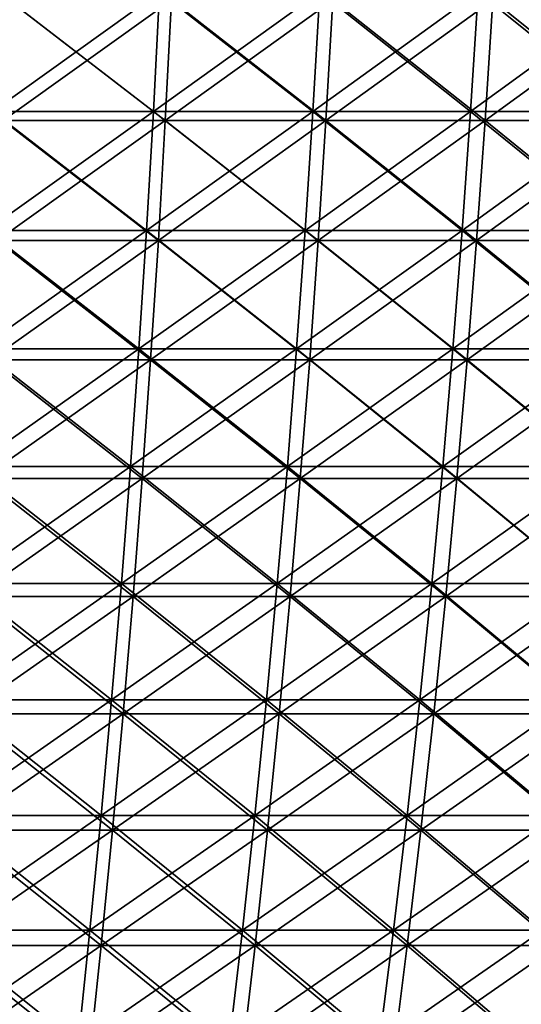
# Model space of a CAD drawing. Header units: millimetres. Extents: x -250 to 250, y -45 to 4150.
# Tile 707 of 805: x 61 to 83, y 4061 to 4105. Entities that reach past the tile are written whole.
import ezdxf

# ---------------------------------------------------------------- set-up
doc = ezdxf.new("R2010")
doc.units = ezdxf.units.MM
doc.header["$LTSCALE"] = 81.481481
for name, color, linetype in [('19', 7, 'CONTINUOUS'), ('20', 7, 'CONTINUOUS'), ('21', 7, 'CONTINUOUS'), ('22', 7, 'CONTINUOUS')]:
    doc.layers.add(name, color=color, linetype=linetype)

msp = doc.modelspace()

# ---------------------------------------------------------------- linework, layer by layer
at = {"layer": '19', "color": 7, "linetype": 'CONTINUOUS'}
for points in [[(67.068, 4100.628, -235.721), (59.778, 4100.628, -237.674), (67.35, 4106.054, -236.712), (67.068, 4100.628, -235.721)], [(67.35, 4106.054, -236.712), (59.778, 4100.628, -237.674), (60.029, 4106.054, -238.674), (67.35, 4106.054, -236.712)], [(74.296, 4100.628, -233.544), (67.068, 4100.628, -235.721), (74.608, 4106.054, -234.526), (74.296, 4100.628, -233.544)], [(74.608, 4106.054, -234.526), (67.068, 4100.628, -235.721), (67.35, 4106.054, -236.712), (74.608, 4106.054, -234.526)], [(81.452, 4100.628, -231.145), (74.296, 4100.628, -233.544), (81.795, 4106.054, -232.117), (81.452, 4100.628, -231.145)], [(81.795, 4106.054, -232.117), (74.296, 4100.628, -233.544), (74.608, 4106.054, -234.526), (81.795, 4106.054, -232.117)], [(88.532, 4100.628, -228.527), (81.452, 4100.628, -231.145), (88.904, 4106.054, -229.488), (88.532, 4100.628, -228.527)], [(88.904, 4106.054, -229.488), (81.452, 4100.628, -231.145), (81.795, 4106.054, -232.117), (88.904, 4106.054, -229.488)], [(66.754, 4095.227, -234.614), (59.497, 4095.227, -236.559), (67.068, 4100.628, -235.721), (66.754, 4095.227, -234.614)], [(67.068, 4100.628, -235.721), (59.497, 4095.227, -236.559), (59.778, 4100.628, -237.674), (67.068, 4100.628, -235.721)], [(73.947, 4095.227, -232.447), (66.754, 4095.227, -234.614), (74.296, 4100.628, -233.544), (73.947, 4095.227, -232.447)], [(74.296, 4100.628, -233.544), (66.754, 4095.227, -234.614), (67.068, 4100.628, -235.721), (74.296, 4100.628, -233.544)], [(81.07, 4095.227, -230.06), (73.947, 4095.227, -232.447), (81.452, 4100.628, -231.145), (81.07, 4095.227, -230.06)], [(81.452, 4100.628, -231.145), (73.947, 4095.227, -232.447), (74.296, 4100.628, -233.544), (81.452, 4100.628, -231.145)], [(88.116, 4095.227, -227.454), (81.07, 4095.227, -230.06), (88.532, 4100.628, -228.527), (88.116, 4095.227, -227.454)], [(88.532, 4100.628, -228.527), (81.07, 4095.227, -230.06), (81.452, 4100.628, -231.145), (88.532, 4100.628, -228.527)], [(66.406, 4089.852, -233.393), (59.187, 4089.852, -235.328), (66.754, 4095.227, -234.614), (66.406, 4089.852, -233.393)], [(66.754, 4095.227, -234.614), (59.187, 4089.852, -235.328), (59.497, 4095.227, -236.559), (66.754, 4095.227, -234.614)], [(73.562, 4089.852, -231.238), (66.406, 4089.852, -233.393), (73.947, 4095.227, -232.447), (73.562, 4089.852, -231.238)], [(73.947, 4095.227, -232.447), (66.406, 4089.852, -233.393), (66.754, 4095.227, -234.614), (73.947, 4095.227, -232.447)], [(80.648, 4089.852, -228.863), (73.562, 4089.852, -231.238), (81.07, 4095.227, -230.06), (80.648, 4089.852, -228.863)], [(81.07, 4095.227, -230.06), (73.562, 4089.852, -231.238), (73.947, 4095.227, -232.447), (81.07, 4095.227, -230.06)], [(87.658, 4089.852, -226.271), (80.648, 4089.852, -228.863), (88.116, 4095.227, -227.454), (87.658, 4089.852, -226.271)], [(88.116, 4095.227, -227.454), (80.648, 4089.852, -228.863), (81.07, 4095.227, -230.06), (88.116, 4095.227, -227.454)], [(66.026, 4084.507, -232.059), (58.849, 4084.507, -233.982), (66.406, 4089.852, -233.393), (66.026, 4084.507, -232.059)], [(66.406, 4089.852, -233.393), (58.849, 4084.507, -233.982), (59.187, 4089.852, -235.328), (66.406, 4089.852, -233.393)], [(73.141, 4084.507, -229.915), (66.026, 4084.507, -232.059), (73.562, 4089.852, -231.238), (73.141, 4084.507, -229.915)], [(73.562, 4089.852, -231.238), (66.026, 4084.507, -232.059), (66.406, 4089.852, -233.393), (73.562, 4089.852, -231.238)], [(80.187, 4084.507, -227.554), (73.141, 4084.507, -229.915), (80.648, 4089.852, -228.863), (80.187, 4084.507, -227.554)], [(80.648, 4089.852, -228.863), (73.141, 4084.507, -229.915), (73.562, 4089.852, -231.238), (80.648, 4089.852, -228.863)], [(87.156, 4084.507, -224.977), (80.187, 4084.507, -227.554), (87.658, 4089.852, -226.271), (87.156, 4084.507, -224.977)], [(87.658, 4089.852, -226.271), (80.187, 4084.507, -227.554), (80.648, 4089.852, -228.863), (87.658, 4089.852, -226.271)], [(65.614, 4079.194, -230.611), (58.482, 4079.194, -232.522), (66.026, 4084.507, -232.059), (65.614, 4079.194, -230.611)], [(66.026, 4084.507, -232.059), (58.482, 4079.194, -232.522), (58.849, 4084.507, -233.982), (66.026, 4084.507, -232.059)], [(72.685, 4079.194, -228.481), (65.614, 4079.194, -230.611), (73.141, 4084.507, -229.915), (72.685, 4079.194, -228.481)], [(73.141, 4084.507, -229.915), (65.614, 4079.194, -230.611), (66.026, 4084.507, -232.059), (73.141, 4084.507, -229.915)], [(79.687, 4079.194, -226.134), (72.685, 4079.194, -228.481), (80.187, 4084.507, -227.554), (79.687, 4079.194, -226.134)], [(80.187, 4084.507, -227.554), (72.685, 4079.194, -228.481), (73.141, 4084.507, -229.915), (80.187, 4084.507, -227.554)], [(86.613, 4079.194, -223.573), (79.687, 4079.194, -226.134), (87.156, 4084.507, -224.977), (86.613, 4079.194, -223.573)], [(87.156, 4084.507, -224.977), (79.687, 4079.194, -226.134), (80.187, 4084.507, -227.554), (87.156, 4084.507, -224.977)], [(65.17, 4073.915, -229.05), (58.086, 4073.915, -230.948), (65.614, 4079.194, -230.611), (65.17, 4073.915, -229.05)], [(65.614, 4079.194, -230.611), (58.086, 4073.915, -230.948), (58.482, 4079.194, -232.522), (65.614, 4079.194, -230.611)], [(72.193, 4073.915, -226.934), (65.17, 4073.915, -229.05), (72.685, 4079.194, -228.481), (72.193, 4073.915, -226.934)], [(72.685, 4079.194, -228.481), (65.17, 4073.915, -229.05), (65.614, 4079.194, -230.611), (72.685, 4079.194, -228.481)], [(79.147, 4073.915, -224.604), (72.193, 4073.915, -226.934), (79.687, 4079.194, -226.134), (79.147, 4073.915, -224.604)], [(79.687, 4079.194, -226.134), (72.193, 4073.915, -226.934), (72.685, 4079.194, -228.481), (79.687, 4079.194, -226.134)], [(86.026, 4073.915, -222.06), (79.147, 4073.915, -224.604), (86.613, 4079.194, -223.573), (86.026, 4073.915, -222.06)], [(86.613, 4079.194, -223.573), (79.147, 4073.915, -224.604), (79.687, 4079.194, -226.134), (86.613, 4079.194, -223.573)], [(64.695, 4068.673, -227.378), (57.662, 4068.673, -229.262), (65.17, 4073.915, -229.05), (64.695, 4068.673, -227.378)], [(65.17, 4073.915, -229.05), (57.662, 4068.673, -229.262), (58.086, 4073.915, -230.948), (65.17, 4073.915, -229.05)], [(71.666, 4068.673, -225.278), (64.695, 4068.673, -227.378), (72.193, 4073.915, -226.934), (71.666, 4068.673, -225.278)], [(72.193, 4073.915, -226.934), (64.695, 4068.673, -227.378), (65.17, 4073.915, -229.05), (72.193, 4073.915, -226.934)], [(78.569, 4068.673, -222.964), (71.666, 4068.673, -225.278), (79.147, 4073.915, -224.604), (78.569, 4068.673, -222.964)], [(79.147, 4073.915, -224.604), (71.666, 4068.673, -225.278), (72.193, 4073.915, -226.934), (79.147, 4073.915, -224.604)], [(85.398, 4068.673, -220.438), (78.569, 4068.673, -222.964), (86.026, 4073.915, -222.06), (85.398, 4068.673, -220.438)], [(86.026, 4073.915, -222.06), (78.569, 4068.673, -222.964), (79.147, 4073.915, -224.604), (86.026, 4073.915, -222.06)], [(64.187, 4063.471, -225.594), (57.209, 4063.471, -227.464), (64.695, 4068.673, -227.378), (64.187, 4063.471, -225.594)], [(64.695, 4068.673, -227.378), (57.209, 4063.471, -227.464), (57.662, 4068.673, -229.262), (64.695, 4068.673, -227.378)], [(71.104, 4063.471, -223.511), (64.187, 4063.471, -225.594), (71.666, 4068.673, -225.278), (71.104, 4063.471, -223.511)], [(71.666, 4068.673, -225.278), (64.187, 4063.471, -225.594), (64.695, 4068.673, -227.378), (71.666, 4068.673, -225.278)], [(77.953, 4063.471, -221.215), (71.104, 4063.471, -223.511), (78.569, 4068.673, -222.964), (77.953, 4063.471, -221.215)], [(78.569, 4068.673, -222.964), (71.104, 4063.471, -223.511), (71.666, 4068.673, -225.278), (78.569, 4068.673, -222.964)], [(84.729, 4063.471, -218.71), (77.953, 4063.471, -221.215), (85.398, 4068.673, -220.438), (84.729, 4063.471, -218.71)], [(85.398, 4068.673, -220.438), (77.953, 4063.471, -221.215), (78.569, 4068.673, -222.964), (85.398, 4068.673, -220.438)], [(63.648, 4058.312, -223.701), (56.729, 4058.312, -225.555), (64.187, 4063.471, -225.594), (63.648, 4058.312, -223.701)], [(64.187, 4063.471, -225.594), (56.729, 4058.312, -225.555), (57.209, 4063.471, -227.464), (64.187, 4063.471, -225.594)], [(70.507, 4058.312, -221.635), (63.648, 4058.312, -223.701), (71.104, 4063.471, -223.511), (70.507, 4058.312, -221.635)], [(71.104, 4063.471, -223.511), (63.648, 4058.312, -223.701), (64.187, 4063.471, -225.594), (71.104, 4063.471, -223.511)], [(77.299, 4058.312, -219.358), (70.507, 4058.312, -221.635), (77.953, 4063.471, -221.215), (77.299, 4058.312, -219.358)], [(77.953, 4063.471, -221.215), (70.507, 4058.312, -221.635), (71.104, 4063.471, -223.511), (77.953, 4063.471, -221.215)], [(84.017, 4058.312, -216.874), (77.299, 4058.312, -219.358), (84.729, 4063.471, -218.71), (84.017, 4058.312, -216.874)], [(84.729, 4063.471, -218.71), (77.299, 4058.312, -219.358), (77.953, 4063.471, -221.215), (84.729, 4063.471, -218.71)]]:
    msp.add_3dface(points, dxfattribs=at)
at = {"layer": '20', "color": 7, "linetype": 'CONTINUOUS'}
for points in [[(59.778, 4100.628, 237.674), (67.068, 4100.628, 235.721), (60.029, 4106.054, 238.674), (59.778, 4100.628, 237.674)], [(60.029, 4106.054, 238.674), (67.068, 4100.628, 235.721), (67.35, 4106.054, 236.712), (60.029, 4106.054, 238.674)], [(67.068, 4100.628, 235.721), (74.296, 4100.628, 233.544), (67.35, 4106.054, 236.712), (67.068, 4100.628, 235.721)], [(67.35, 4106.054, 236.712), (74.296, 4100.628, 233.544), (74.608, 4106.054, 234.526), (67.35, 4106.054, 236.712)], [(74.296, 4100.628, 233.544), (81.452, 4100.628, 231.145), (74.608, 4106.054, 234.526), (74.296, 4100.628, 233.544)], [(74.608, 4106.054, 234.526), (81.452, 4100.628, 231.145), (81.795, 4106.054, 232.117), (74.608, 4106.054, 234.526)], [(81.452, 4100.628, 231.145), (88.532, 4100.628, 228.527), (81.795, 4106.054, 232.117), (81.452, 4100.628, 231.145)], [(81.795, 4106.054, 232.117), (88.532, 4100.628, 228.527), (88.904, 4106.054, 229.488), (81.795, 4106.054, 232.117)], [(59.497, 4095.227, 236.559), (66.754, 4095.227, 234.614), (59.778, 4100.628, 237.674), (59.497, 4095.227, 236.559)], [(59.778, 4100.628, 237.674), (66.754, 4095.227, 234.614), (67.068, 4100.628, 235.721), (59.778, 4100.628, 237.674)], [(66.754, 4095.227, 234.614), (73.947, 4095.227, 232.447), (67.068, 4100.628, 235.721), (66.754, 4095.227, 234.614)], [(67.068, 4100.628, 235.721), (73.947, 4095.227, 232.447), (74.296, 4100.628, 233.544), (67.068, 4100.628, 235.721)], [(73.947, 4095.227, 232.447), (81.07, 4095.227, 230.06), (74.296, 4100.628, 233.544), (73.947, 4095.227, 232.447)], [(74.296, 4100.628, 233.544), (81.07, 4095.227, 230.06), (81.452, 4100.628, 231.145), (74.296, 4100.628, 233.544)], [(81.07, 4095.227, 230.06), (88.116, 4095.227, 227.454), (81.452, 4100.628, 231.145), (81.07, 4095.227, 230.06)], [(81.452, 4100.628, 231.145), (88.116, 4095.227, 227.454), (88.532, 4100.628, 228.527), (81.452, 4100.628, 231.145)], [(59.187, 4089.852, 235.328), (66.406, 4089.852, 233.393), (59.497, 4095.227, 236.559), (59.187, 4089.852, 235.328)], [(59.497, 4095.227, 236.559), (66.406, 4089.852, 233.393), (66.754, 4095.227, 234.614), (59.497, 4095.227, 236.559)], [(66.406, 4089.852, 233.393), (73.562, 4089.852, 231.238), (66.754, 4095.227, 234.614), (66.406, 4089.852, 233.393)], [(66.754, 4095.227, 234.614), (73.562, 4089.852, 231.238), (73.947, 4095.227, 232.447), (66.754, 4095.227, 234.614)], [(73.562, 4089.852, 231.238), (80.648, 4089.852, 228.863), (73.947, 4095.227, 232.447), (73.562, 4089.852, 231.238)], [(73.947, 4095.227, 232.447), (80.648, 4089.852, 228.863), (81.07, 4095.227, 230.06), (73.947, 4095.227, 232.447)], [(80.648, 4089.852, 228.863), (87.658, 4089.852, 226.271), (81.07, 4095.227, 230.06), (80.648, 4089.852, 228.863)], [(81.07, 4095.227, 230.06), (87.658, 4089.852, 226.271), (88.116, 4095.227, 227.454), (81.07, 4095.227, 230.06)], [(58.849, 4084.507, 233.982), (66.026, 4084.507, 232.059), (59.187, 4089.852, 235.328), (58.849, 4084.507, 233.982)], [(59.187, 4089.852, 235.328), (66.026, 4084.507, 232.059), (66.406, 4089.852, 233.393), (59.187, 4089.852, 235.328)], [(66.026, 4084.507, 232.059), (73.141, 4084.507, 229.915), (66.406, 4089.852, 233.393), (66.026, 4084.507, 232.059)], [(66.406, 4089.852, 233.393), (73.141, 4084.507, 229.915), (73.562, 4089.852, 231.238), (66.406, 4089.852, 233.393)], [(73.141, 4084.507, 229.915), (80.187, 4084.507, 227.554), (73.562, 4089.852, 231.238), (73.141, 4084.507, 229.915)], [(73.562, 4089.852, 231.238), (80.187, 4084.507, 227.554), (80.648, 4089.852, 228.863), (73.562, 4089.852, 231.238)], [(80.187, 4084.507, 227.554), (87.156, 4084.507, 224.977), (80.648, 4089.852, 228.863), (80.187, 4084.507, 227.554)], [(80.648, 4089.852, 228.863), (87.156, 4084.507, 224.977), (87.658, 4089.852, 226.271), (80.648, 4089.852, 228.863)], [(58.482, 4079.194, 232.522), (65.614, 4079.194, 230.611), (58.849, 4084.507, 233.982), (58.482, 4079.194, 232.522)], [(58.849, 4084.507, 233.982), (65.614, 4079.194, 230.611), (66.026, 4084.507, 232.059), (58.849, 4084.507, 233.982)], [(65.614, 4079.194, 230.611), (72.685, 4079.194, 228.481), (66.026, 4084.507, 232.059), (65.614, 4079.194, 230.611)], [(66.026, 4084.507, 232.059), (72.685, 4079.194, 228.481), (73.141, 4084.507, 229.915), (66.026, 4084.507, 232.059)], [(72.685, 4079.194, 228.481), (79.687, 4079.194, 226.134), (73.141, 4084.507, 229.915), (72.685, 4079.194, 228.481)], [(73.141, 4084.507, 229.915), (79.687, 4079.194, 226.134), (80.187, 4084.507, 227.554), (73.141, 4084.507, 229.915)], [(79.687, 4079.194, 226.134), (86.613, 4079.194, 223.573), (80.187, 4084.507, 227.554), (79.687, 4079.194, 226.134)], [(80.187, 4084.507, 227.554), (86.613, 4079.194, 223.573), (87.156, 4084.507, 224.977), (80.187, 4084.507, 227.554)], [(58.086, 4073.915, 230.948), (65.17, 4073.915, 229.05), (58.482, 4079.194, 232.522), (58.086, 4073.915, 230.948)], [(58.482, 4079.194, 232.522), (65.17, 4073.915, 229.05), (65.614, 4079.194, 230.611), (58.482, 4079.194, 232.522)], [(65.17, 4073.915, 229.05), (72.193, 4073.915, 226.934), (65.614, 4079.194, 230.611), (65.17, 4073.915, 229.05)], [(65.614, 4079.194, 230.611), (72.193, 4073.915, 226.934), (72.685, 4079.194, 228.481), (65.614, 4079.194, 230.611)], [(72.193, 4073.915, 226.934), (79.147, 4073.915, 224.604), (72.685, 4079.194, 228.481), (72.193, 4073.915, 226.934)], [(72.685, 4079.194, 228.481), (79.147, 4073.915, 224.604), (79.687, 4079.194, 226.134), (72.685, 4079.194, 228.481)], [(79.147, 4073.915, 224.604), (86.026, 4073.915, 222.06), (79.687, 4079.194, 226.134), (79.147, 4073.915, 224.604)], [(79.687, 4079.194, 226.134), (86.026, 4073.915, 222.06), (86.613, 4079.194, 223.573), (79.687, 4079.194, 226.134)], [(57.662, 4068.673, 229.262), (64.695, 4068.673, 227.378), (58.086, 4073.915, 230.948), (57.662, 4068.673, 229.262)], [(58.086, 4073.915, 230.948), (64.695, 4068.673, 227.378), (65.17, 4073.915, 229.05), (58.086, 4073.915, 230.948)], [(64.695, 4068.673, 227.378), (71.666, 4068.673, 225.278), (65.17, 4073.915, 229.05), (64.695, 4068.673, 227.378)], [(65.17, 4073.915, 229.05), (71.666, 4068.673, 225.278), (72.193, 4073.915, 226.934), (65.17, 4073.915, 229.05)], [(71.666, 4068.673, 225.278), (78.569, 4068.673, 222.964), (72.193, 4073.915, 226.934), (71.666, 4068.673, 225.278)], [(72.193, 4073.915, 226.934), (78.569, 4068.673, 222.964), (79.147, 4073.915, 224.604), (72.193, 4073.915, 226.934)], [(78.569, 4068.673, 222.964), (85.398, 4068.673, 220.438), (79.147, 4073.915, 224.604), (78.569, 4068.673, 222.964)], [(79.147, 4073.915, 224.604), (85.398, 4068.673, 220.438), (86.026, 4073.915, 222.06), (79.147, 4073.915, 224.604)], [(57.209, 4063.471, 227.464), (64.187, 4063.471, 225.594), (57.662, 4068.673, 229.262), (57.209, 4063.471, 227.464)], [(57.662, 4068.673, 229.262), (64.187, 4063.471, 225.594), (64.695, 4068.673, 227.378), (57.662, 4068.673, 229.262)], [(64.187, 4063.471, 225.594), (71.104, 4063.471, 223.511), (64.695, 4068.673, 227.378), (64.187, 4063.471, 225.594)], [(64.695, 4068.673, 227.378), (71.104, 4063.471, 223.511), (71.666, 4068.673, 225.278), (64.695, 4068.673, 227.378)], [(71.104, 4063.471, 223.511), (77.953, 4063.471, 221.215), (71.666, 4068.673, 225.278), (71.104, 4063.471, 223.511)], [(71.666, 4068.673, 225.278), (77.953, 4063.471, 221.215), (78.569, 4068.673, 222.964), (71.666, 4068.673, 225.278)], [(77.953, 4063.471, 221.215), (84.729, 4063.471, 218.71), (78.569, 4068.673, 222.964), (77.953, 4063.471, 221.215)], [(78.569, 4068.673, 222.964), (84.729, 4063.471, 218.71), (85.398, 4068.673, 220.438), (78.569, 4068.673, 222.964)], [(56.729, 4058.312, 225.555), (63.648, 4058.312, 223.701), (57.209, 4063.471, 227.464), (56.729, 4058.312, 225.555)], [(57.209, 4063.471, 227.464), (63.648, 4058.312, 223.701), (64.187, 4063.471, 225.594), (57.209, 4063.471, 227.464)], [(63.648, 4058.312, 223.701), (70.507, 4058.312, 221.635), (64.187, 4063.471, 225.594), (63.648, 4058.312, 223.701)], [(64.187, 4063.471, 225.594), (70.507, 4058.312, 221.635), (71.104, 4063.471, 223.511), (64.187, 4063.471, 225.594)], [(70.507, 4058.312, 221.635), (77.299, 4058.312, 219.358), (71.104, 4063.471, 223.511), (70.507, 4058.312, 221.635)], [(71.104, 4063.471, 223.511), (77.299, 4058.312, 219.358), (77.953, 4063.471, 221.215), (71.104, 4063.471, 223.511)], [(77.299, 4058.312, 219.358), (84.017, 4058.312, 216.874), (77.953, 4063.471, 221.215), (77.299, 4058.312, 219.358)], [(77.953, 4063.471, 221.215), (84.017, 4058.312, 216.874), (84.729, 4063.471, 218.71), (77.953, 4063.471, 221.215)]]:
    msp.add_3dface(points, dxfattribs=at)
at = {"layer": '21', "color": 7, "linetype": 'CONTINUOUS'}
for points in [[(66.532, 4101.03, 233.836), (59.3, 4101.03, 235.774), (66.812, 4106.411, 234.82), (66.532, 4101.03, 233.836)], [(66.812, 4106.411, 234.82), (59.3, 4101.03, 235.774), (59.549, 4106.411, 236.766), (66.812, 4106.411, 234.82)], [(73.702, 4101.03, 231.677), (66.532, 4101.03, 233.836), (74.012, 4106.411, 232.651), (73.702, 4101.03, 231.677)], [(74.012, 4106.411, 232.651), (66.532, 4101.03, 233.836), (66.812, 4106.411, 234.82), (74.012, 4106.411, 232.651)], [(80.801, 4101.03, 229.297), (73.702, 4101.03, 231.677), (81.141, 4106.411, 230.261), (80.801, 4101.03, 229.297)], [(81.141, 4106.411, 230.261), (73.702, 4101.03, 231.677), (74.012, 4106.411, 232.651), (81.141, 4106.411, 230.261)], [(87.824, 4101.03, 226.7), (80.801, 4101.03, 229.297), (88.193, 4106.411, 227.653), (87.824, 4101.03, 226.7)], [(88.193, 4106.411, 227.653), (80.801, 4101.03, 229.297), (81.141, 4106.411, 230.261), (88.193, 4106.411, 227.653)], [(66.22, 4095.673, 232.739), (59.021, 4095.673, 234.668), (66.532, 4101.03, 233.836), (66.22, 4095.673, 232.739)], [(66.532, 4101.03, 233.836), (59.021, 4095.673, 234.668), (59.3, 4101.03, 235.774), (66.532, 4101.03, 233.836)], [(73.356, 4095.673, 230.589), (66.22, 4095.673, 232.739), (73.702, 4101.03, 231.677), (73.356, 4095.673, 230.589)], [(73.702, 4101.03, 231.677), (66.22, 4095.673, 232.739), (66.532, 4101.03, 233.836), (73.702, 4101.03, 231.677)], [(80.422, 4095.673, 228.221), (73.356, 4095.673, 230.589), (80.801, 4101.03, 229.297), (80.422, 4095.673, 228.221)], [(80.801, 4101.03, 229.297), (73.356, 4095.673, 230.589), (73.702, 4101.03, 231.677), (80.801, 4101.03, 229.297)], [(87.412, 4095.673, 225.636), (80.422, 4095.673, 228.221), (87.824, 4101.03, 226.7), (87.412, 4095.673, 225.636)], [(87.824, 4101.03, 226.7), (80.422, 4095.673, 228.221), (80.801, 4101.03, 229.297), (87.824, 4101.03, 226.7)], [(65.875, 4090.342, 231.528), (58.714, 4090.342, 233.447), (66.22, 4095.673, 232.739), (65.875, 4090.342, 231.528)], [(66.22, 4095.673, 232.739), (58.714, 4090.342, 233.447), (59.021, 4095.673, 234.668), (66.22, 4095.673, 232.739)], [(72.974, 4090.342, 229.39), (65.875, 4090.342, 231.528), (73.356, 4095.673, 230.589), (72.974, 4090.342, 229.39)], [(73.356, 4095.673, 230.589), (65.875, 4090.342, 231.528), (66.22, 4095.673, 232.739), (73.356, 4095.673, 230.589)], [(80.004, 4090.342, 227.034), (72.974, 4090.342, 229.39), (80.422, 4095.673, 228.221), (80.004, 4090.342, 227.034)], [(80.422, 4095.673, 228.221), (72.974, 4090.342, 229.39), (73.356, 4095.673, 230.589), (80.422, 4095.673, 228.221)], [(86.957, 4090.342, 224.462), (80.004, 4090.342, 227.034), (87.412, 4095.673, 225.636), (86.957, 4090.342, 224.462)], [(87.412, 4095.673, 225.636), (80.004, 4090.342, 227.034), (80.422, 4095.673, 228.221), (87.412, 4095.673, 225.636)], [(65.499, 4085.04, 230.204), (58.379, 4085.04, 232.112), (65.875, 4090.342, 231.528), (65.499, 4085.04, 230.204)], [(65.875, 4090.342, 231.528), (58.379, 4085.04, 232.112), (58.714, 4090.342, 233.447), (65.875, 4090.342, 231.528)], [(72.557, 4085.04, 228.078), (65.499, 4085.04, 230.204), (72.974, 4090.342, 229.39), (72.557, 4085.04, 228.078)], [(72.974, 4090.342, 229.39), (65.499, 4085.04, 230.204), (65.875, 4090.342, 231.528), (72.974, 4090.342, 229.39)], [(79.546, 4085.04, 225.736), (72.557, 4085.04, 228.078), (80.004, 4090.342, 227.034), (79.546, 4085.04, 225.736)], [(80.004, 4090.342, 227.034), (72.557, 4085.04, 228.078), (72.974, 4090.342, 229.39), (80.004, 4090.342, 227.034)], [(86.46, 4085.04, 223.179), (79.546, 4085.04, 225.736), (86.957, 4090.342, 224.462), (86.46, 4085.04, 223.179)], [(86.957, 4090.342, 224.462), (79.546, 4085.04, 225.736), (80.004, 4090.342, 227.034), (86.957, 4090.342, 224.462)], [(65.09, 4079.77, 228.768), (58.014, 4079.77, 230.664), (65.499, 4085.04, 230.204), (65.09, 4079.77, 228.768)], [(65.499, 4085.04, 230.204), (58.014, 4079.77, 230.664), (58.379, 4085.04, 232.112), (65.499, 4085.04, 230.204)], [(72.104, 4079.77, 226.655), (65.09, 4079.77, 228.768), (72.557, 4085.04, 228.078), (72.104, 4079.77, 226.655)], [(72.557, 4085.04, 228.078), (65.09, 4079.77, 228.768), (65.499, 4085.04, 230.204), (72.557, 4085.04, 228.078)], [(79.05, 4079.77, 224.327), (72.104, 4079.77, 226.655), (79.546, 4085.04, 225.736), (79.05, 4079.77, 224.327)], [(79.546, 4085.04, 225.736), (72.104, 4079.77, 226.655), (72.557, 4085.04, 228.078), (79.546, 4085.04, 225.736)], [(85.921, 4079.77, 221.787), (79.05, 4079.77, 224.327), (86.46, 4085.04, 223.179), (85.921, 4079.77, 221.787)], [(86.46, 4085.04, 223.179), (79.05, 4079.77, 224.327), (79.546, 4085.04, 225.736), (86.46, 4085.04, 223.179)], [(64.65, 4074.534, 227.221), (57.622, 4074.534, 229.104), (65.09, 4079.77, 228.768), (64.65, 4074.534, 227.221)], [(65.09, 4079.77, 228.768), (57.622, 4074.534, 229.104), (58.014, 4079.77, 230.664), (65.09, 4079.77, 228.768)], [(71.616, 4074.534, 225.122), (64.65, 4074.534, 227.221), (72.104, 4079.77, 226.655), (71.616, 4074.534, 225.122)], [(72.104, 4079.77, 226.655), (64.65, 4074.534, 227.221), (65.09, 4079.77, 228.768), (72.104, 4079.77, 226.655)], [(78.515, 4074.534, 222.81), (71.616, 4074.534, 225.122), (79.05, 4079.77, 224.327), (78.515, 4074.534, 222.81)], [(79.05, 4079.77, 224.327), (71.616, 4074.534, 225.122), (72.104, 4079.77, 226.655), (79.05, 4079.77, 224.327)], [(85.339, 4074.534, 220.286), (78.515, 4074.534, 222.81), (85.921, 4079.77, 221.787), (85.339, 4074.534, 220.286)], [(85.921, 4079.77, 221.787), (78.515, 4074.534, 222.81), (79.05, 4079.77, 224.327), (85.921, 4079.77, 221.787)], [(64.178, 4069.334, 225.562), (57.201, 4069.334, 227.431), (64.65, 4074.534, 227.221), (64.178, 4069.334, 225.562)], [(64.65, 4074.534, 227.221), (57.201, 4069.334, 227.431), (57.622, 4074.534, 229.104), (64.65, 4074.534, 227.221)], [(71.094, 4069.334, 223.479), (64.178, 4069.334, 225.562), (71.616, 4074.534, 225.122), (71.094, 4069.334, 223.479)], [(71.616, 4074.534, 225.122), (64.178, 4069.334, 225.562), (64.65, 4074.534, 227.221), (71.616, 4074.534, 225.122)], [(77.942, 4069.334, 221.183), (71.094, 4069.334, 223.479), (78.515, 4074.534, 222.81), (77.942, 4069.334, 221.183)], [(78.515, 4074.534, 222.81), (71.094, 4069.334, 223.479), (71.616, 4074.534, 225.122), (78.515, 4074.534, 222.81)], [(84.716, 4069.334, 218.678), (77.942, 4069.334, 221.183), (85.339, 4074.534, 220.286), (84.716, 4069.334, 218.678)], [(85.339, 4074.534, 220.286), (77.942, 4069.334, 221.183), (78.515, 4074.534, 222.81), (85.339, 4074.534, 220.286)], [(63.675, 4064.175, 223.794), (56.753, 4064.175, 225.648), (64.178, 4069.334, 225.562), (63.675, 4064.175, 223.794)], [(64.178, 4069.334, 225.562), (56.753, 4064.175, 225.648), (57.201, 4069.334, 227.431), (64.178, 4069.334, 225.562)], [(70.536, 4064.175, 221.727), (63.675, 4064.175, 223.794), (71.094, 4069.334, 223.479), (70.536, 4064.175, 221.727)], [(71.094, 4069.334, 223.479), (63.675, 4064.175, 223.794), (64.178, 4069.334, 225.562), (71.094, 4069.334, 223.479)], [(77.331, 4064.175, 219.449), (70.536, 4064.175, 221.727), (77.942, 4069.334, 221.183), (77.331, 4064.175, 219.449)], [(77.942, 4069.334, 221.183), (70.536, 4064.175, 221.727), (71.094, 4069.334, 223.479), (77.942, 4069.334, 221.183)], [(84.052, 4064.175, 216.964), (77.331, 4064.175, 219.449), (84.716, 4069.334, 218.678), (84.052, 4064.175, 216.964)], [(84.716, 4069.334, 218.678), (77.331, 4064.175, 219.449), (77.942, 4069.334, 221.183), (84.716, 4069.334, 218.678)], [(63.14, 4059.057, 221.916), (56.277, 4059.057, 223.755), (63.675, 4064.175, 223.794), (63.14, 4059.057, 221.916)], [(63.675, 4064.175, 223.794), (56.277, 4059.057, 223.755), (56.753, 4064.175, 225.648), (63.675, 4064.175, 223.794)], [(69.944, 4059.057, 219.866), (63.14, 4059.057, 221.916), (70.536, 4064.175, 221.727), (69.944, 4059.057, 219.866)], [(70.536, 4064.175, 221.727), (63.14, 4059.057, 221.916), (63.675, 4064.175, 223.794), (70.536, 4064.175, 221.727)], [(76.682, 4059.057, 217.608), (69.944, 4059.057, 219.866), (77.331, 4064.175, 219.449), (76.682, 4059.057, 217.608)], [(77.331, 4064.175, 219.449), (69.944, 4059.057, 219.866), (70.536, 4064.175, 221.727), (77.331, 4064.175, 219.449)], [(83.347, 4059.057, 215.143), (76.682, 4059.057, 217.608), (84.052, 4064.175, 216.964), (83.347, 4059.057, 215.143)], [(84.052, 4064.175, 216.964), (76.682, 4059.057, 217.608), (77.331, 4064.175, 219.449), (84.052, 4064.175, 216.964)]]:
    msp.add_3dface(points, dxfattribs=at)
at = {"layer": '22', "color": 7, "linetype": 'CONTINUOUS'}
for points in [[(59.3, 4101.03, -235.774), (66.532, 4101.03, -233.836), (59.549, 4106.411, -236.766), (59.3, 4101.03, -235.774)], [(59.549, 4106.411, -236.766), (66.532, 4101.03, -233.836), (66.812, 4106.411, -234.82), (59.549, 4106.411, -236.766)], [(66.532, 4101.03, -233.836), (73.702, 4101.03, -231.677), (66.812, 4106.411, -234.82), (66.532, 4101.03, -233.836)], [(66.812, 4106.411, -234.82), (73.702, 4101.03, -231.677), (74.012, 4106.411, -232.651), (66.812, 4106.411, -234.82)], [(73.702, 4101.03, -231.677), (80.801, 4101.03, -229.297), (74.012, 4106.411, -232.651), (73.702, 4101.03, -231.677)], [(74.012, 4106.411, -232.651), (80.801, 4101.03, -229.297), (81.141, 4106.411, -230.261), (74.012, 4106.411, -232.651)], [(80.801, 4101.03, -229.297), (87.824, 4101.03, -226.7), (81.141, 4106.411, -230.261), (80.801, 4101.03, -229.297)], [(81.141, 4106.411, -230.261), (87.824, 4101.03, -226.7), (88.193, 4106.411, -227.653), (81.141, 4106.411, -230.261)], [(59.021, 4095.673, -234.668), (66.22, 4095.673, -232.739), (59.3, 4101.03, -235.774), (59.021, 4095.673, -234.668)], [(59.3, 4101.03, -235.774), (66.22, 4095.673, -232.739), (66.532, 4101.03, -233.836), (59.3, 4101.03, -235.774)], [(66.22, 4095.673, -232.739), (73.356, 4095.673, -230.589), (66.532, 4101.03, -233.836), (66.22, 4095.673, -232.739)], [(66.532, 4101.03, -233.836), (73.356, 4095.673, -230.589), (73.702, 4101.03, -231.677), (66.532, 4101.03, -233.836)], [(73.356, 4095.673, -230.589), (80.422, 4095.673, -228.221), (73.702, 4101.03, -231.677), (73.356, 4095.673, -230.589)], [(73.702, 4101.03, -231.677), (80.422, 4095.673, -228.221), (80.801, 4101.03, -229.297), (73.702, 4101.03, -231.677)], [(80.422, 4095.673, -228.221), (87.412, 4095.673, -225.636), (80.801, 4101.03, -229.297), (80.422, 4095.673, -228.221)], [(80.801, 4101.03, -229.297), (87.412, 4095.673, -225.636), (87.824, 4101.03, -226.7), (80.801, 4101.03, -229.297)], [(58.714, 4090.342, -233.447), (65.875, 4090.342, -231.528), (59.021, 4095.673, -234.668), (58.714, 4090.342, -233.447)], [(59.021, 4095.673, -234.668), (65.875, 4090.342, -231.528), (66.22, 4095.673, -232.739), (59.021, 4095.673, -234.668)], [(65.875, 4090.342, -231.528), (72.974, 4090.342, -229.39), (66.22, 4095.673, -232.739), (65.875, 4090.342, -231.528)], [(66.22, 4095.673, -232.739), (72.974, 4090.342, -229.39), (73.356, 4095.673, -230.589), (66.22, 4095.673, -232.739)], [(72.974, 4090.342, -229.39), (80.004, 4090.342, -227.034), (73.356, 4095.673, -230.589), (72.974, 4090.342, -229.39)], [(73.356, 4095.673, -230.589), (80.004, 4090.342, -227.034), (80.422, 4095.673, -228.221), (73.356, 4095.673, -230.589)], [(80.004, 4090.342, -227.034), (86.957, 4090.342, -224.462), (80.422, 4095.673, -228.221), (80.004, 4090.342, -227.034)], [(80.422, 4095.673, -228.221), (86.957, 4090.342, -224.462), (87.412, 4095.673, -225.636), (80.422, 4095.673, -228.221)], [(58.379, 4085.04, -232.112), (65.499, 4085.04, -230.204), (58.714, 4090.342, -233.447), (58.379, 4085.04, -232.112)], [(58.714, 4090.342, -233.447), (65.499, 4085.04, -230.204), (65.875, 4090.342, -231.528), (58.714, 4090.342, -233.447)], [(65.499, 4085.04, -230.204), (72.557, 4085.04, -228.078), (65.875, 4090.342, -231.528), (65.499, 4085.04, -230.204)], [(65.875, 4090.342, -231.528), (72.557, 4085.04, -228.078), (72.974, 4090.342, -229.39), (65.875, 4090.342, -231.528)], [(72.557, 4085.04, -228.078), (79.546, 4085.04, -225.736), (72.974, 4090.342, -229.39), (72.557, 4085.04, -228.078)], [(72.974, 4090.342, -229.39), (79.546, 4085.04, -225.736), (80.004, 4090.342, -227.034), (72.974, 4090.342, -229.39)], [(79.546, 4085.04, -225.736), (86.46, 4085.04, -223.179), (80.004, 4090.342, -227.034), (79.546, 4085.04, -225.736)], [(80.004, 4090.342, -227.034), (86.46, 4085.04, -223.179), (86.957, 4090.342, -224.462), (80.004, 4090.342, -227.034)], [(58.014, 4079.77, -230.664), (65.09, 4079.77, -228.768), (58.379, 4085.04, -232.112), (58.014, 4079.77, -230.664)], [(58.379, 4085.04, -232.112), (65.09, 4079.77, -228.768), (65.499, 4085.04, -230.204), (58.379, 4085.04, -232.112)], [(65.09, 4079.77, -228.768), (72.104, 4079.77, -226.655), (65.499, 4085.04, -230.204), (65.09, 4079.77, -228.768)], [(65.499, 4085.04, -230.204), (72.104, 4079.77, -226.655), (72.557, 4085.04, -228.078), (65.499, 4085.04, -230.204)], [(72.104, 4079.77, -226.655), (79.05, 4079.77, -224.327), (72.557, 4085.04, -228.078), (72.104, 4079.77, -226.655)], [(72.557, 4085.04, -228.078), (79.05, 4079.77, -224.327), (79.546, 4085.04, -225.736), (72.557, 4085.04, -228.078)], [(79.05, 4079.77, -224.327), (85.921, 4079.77, -221.787), (79.546, 4085.04, -225.736), (79.05, 4079.77, -224.327)], [(79.546, 4085.04, -225.736), (85.921, 4079.77, -221.787), (86.46, 4085.04, -223.179), (79.546, 4085.04, -225.736)], [(57.622, 4074.534, -229.104), (64.65, 4074.534, -227.221), (58.014, 4079.77, -230.664), (57.622, 4074.534, -229.104)], [(58.014, 4079.77, -230.664), (64.65, 4074.534, -227.221), (65.09, 4079.77, -228.768), (58.014, 4079.77, -230.664)], [(64.65, 4074.534, -227.221), (71.616, 4074.534, -225.122), (65.09, 4079.77, -228.768), (64.65, 4074.534, -227.221)], [(65.09, 4079.77, -228.768), (71.616, 4074.534, -225.122), (72.104, 4079.77, -226.655), (65.09, 4079.77, -228.768)], [(71.616, 4074.534, -225.122), (78.515, 4074.534, -222.81), (72.104, 4079.77, -226.655), (71.616, 4074.534, -225.122)], [(72.104, 4079.77, -226.655), (78.515, 4074.534, -222.81), (79.05, 4079.77, -224.327), (72.104, 4079.77, -226.655)], [(78.515, 4074.534, -222.81), (85.339, 4074.534, -220.286), (79.05, 4079.77, -224.327), (78.515, 4074.534, -222.81)], [(79.05, 4079.77, -224.327), (85.339, 4074.534, -220.286), (85.921, 4079.77, -221.787), (79.05, 4079.77, -224.327)], [(57.201, 4069.334, -227.431), (64.178, 4069.334, -225.562), (57.622, 4074.534, -229.104), (57.201, 4069.334, -227.431)], [(57.622, 4074.534, -229.104), (64.178, 4069.334, -225.562), (64.65, 4074.534, -227.221), (57.622, 4074.534, -229.104)], [(64.178, 4069.334, -225.562), (71.094, 4069.334, -223.479), (64.65, 4074.534, -227.221), (64.178, 4069.334, -225.562)], [(64.65, 4074.534, -227.221), (71.094, 4069.334, -223.479), (71.616, 4074.534, -225.122), (64.65, 4074.534, -227.221)], [(71.094, 4069.334, -223.479), (77.942, 4069.334, -221.183), (71.616, 4074.534, -225.122), (71.094, 4069.334, -223.479)], [(71.616, 4074.534, -225.122), (77.942, 4069.334, -221.183), (78.515, 4074.534, -222.81), (71.616, 4074.534, -225.122)], [(77.942, 4069.334, -221.183), (84.716, 4069.334, -218.678), (78.515, 4074.534, -222.81), (77.942, 4069.334, -221.183)], [(78.515, 4074.534, -222.81), (84.716, 4069.334, -218.678), (85.339, 4074.534, -220.286), (78.515, 4074.534, -222.81)], [(56.753, 4064.175, -225.648), (63.675, 4064.175, -223.794), (57.201, 4069.334, -227.431), (56.753, 4064.175, -225.648)], [(57.201, 4069.334, -227.431), (63.675, 4064.175, -223.794), (64.178, 4069.334, -225.562), (57.201, 4069.334, -227.431)], [(63.675, 4064.175, -223.794), (70.536, 4064.175, -221.727), (64.178, 4069.334, -225.562), (63.675, 4064.175, -223.794)], [(64.178, 4069.334, -225.562), (70.536, 4064.175, -221.727), (71.094, 4069.334, -223.479), (64.178, 4069.334, -225.562)], [(70.536, 4064.175, -221.727), (77.331, 4064.175, -219.449), (71.094, 4069.334, -223.479), (70.536, 4064.175, -221.727)], [(71.094, 4069.334, -223.479), (77.331, 4064.175, -219.449), (77.942, 4069.334, -221.183), (71.094, 4069.334, -223.479)], [(77.331, 4064.175, -219.449), (84.052, 4064.175, -216.964), (77.942, 4069.334, -221.183), (77.331, 4064.175, -219.449)], [(77.942, 4069.334, -221.183), (84.052, 4064.175, -216.964), (84.716, 4069.334, -218.678), (77.942, 4069.334, -221.183)], [(56.277, 4059.057, -223.755), (63.14, 4059.057, -221.916), (56.753, 4064.175, -225.648), (56.277, 4059.057, -223.755)], [(56.753, 4064.175, -225.648), (63.14, 4059.057, -221.916), (63.675, 4064.175, -223.794), (56.753, 4064.175, -225.648)], [(63.14, 4059.057, -221.916), (69.944, 4059.057, -219.866), (63.675, 4064.175, -223.794), (63.14, 4059.057, -221.916)], [(63.675, 4064.175, -223.794), (69.944, 4059.057, -219.866), (70.536, 4064.175, -221.727), (63.675, 4064.175, -223.794)], [(69.944, 4059.057, -219.866), (76.682, 4059.057, -217.608), (70.536, 4064.175, -221.727), (69.944, 4059.057, -219.866)], [(70.536, 4064.175, -221.727), (76.682, 4059.057, -217.608), (77.331, 4064.175, -219.449), (70.536, 4064.175, -221.727)], [(76.682, 4059.057, -217.608), (83.347, 4059.057, -215.143), (77.331, 4064.175, -219.449), (76.682, 4059.057, -217.608)], [(77.331, 4064.175, -219.449), (83.347, 4059.057, -215.143), (84.052, 4064.175, -216.964), (77.331, 4064.175, -219.449)]]:
    msp.add_3dface(points, dxfattribs=at)

doc.saveas('drawing.dxf')
